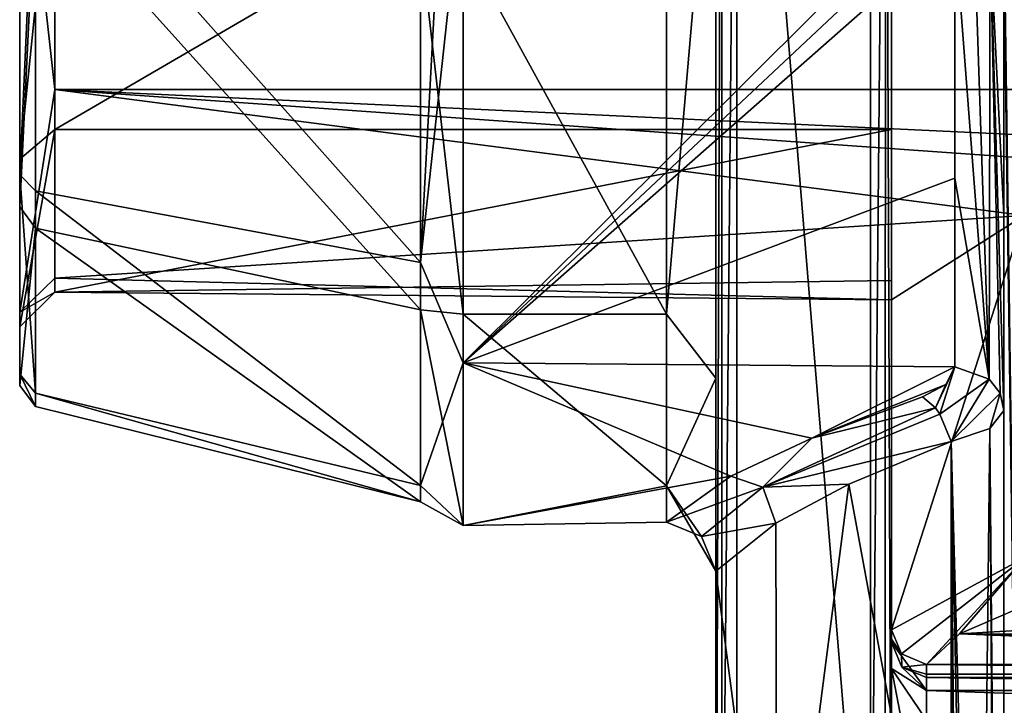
# Model space of a CAD drawing. Header units: millimetres. Extents: x -275 to 275, y -678 to 20.
# Tile 504 of 544: x -19 to -5, y -22 to -13. Entities that reach past the tile are written whole.
import ezdxf

# ---------------------------------------------------------------- set-up
doc = ezdxf.new("R2010")
doc.units = ezdxf.units.MM
doc.header["$LTSCALE"] = 65.185185
for name, color, linetype in [('284', 7, 'CONTINUOUS'), ('285', 7, 'CONTINUOUS'), ('286', 7, 'CONTINUOUS'), ('287', 7, 'CONTINUOUS'), ('288', 7, 'CONTINUOUS'), ('289', 7, 'CONTINUOUS'), ('290', 7, 'CONTINUOUS'), ('291', 7, 'CONTINUOUS'), ('295', 7, 'CONTINUOUS'), ('296', 7, 'CONTINUOUS'), ('297', 7, 'CONTINUOUS'), ('298', 7, 'CONTINUOUS'), ('319', 7, 'CONTINUOUS'), ('321', 7, 'CONTINUOUS'), ('322', 7, 'CONTINUOUS'), ('323', 7, 'CONTINUOUS'), ('324', 7, 'CONTINUOUS'), ('325', 7, 'CONTINUOUS'), ('326', 7, 'CONTINUOUS'), ('327', 7, 'CONTINUOUS'), ('328', 7, 'CONTINUOUS'), ('355', 7, 'CONTINUOUS'), ('356', 7, 'CONTINUOUS'), ('357', 7, 'CONTINUOUS'), ('358', 7, 'CONTINUOUS'), ('359', 7, 'CONTINUOUS'), ('360', 7, 'CONTINUOUS'), ('362', 7, 'CONTINUOUS')]:
    doc.layers.add(name, color=color, linetype=linetype)

msp = doc.modelspace()

# ---------------------------------------------------------------- linework, layer by layer
at = {"layer": '284', "linetype": 'CONTINUOUS'}
for points in [[(-6.6, -27.084, -16.196), (-6.6, -3.939, -21.189), (-6.6, -14.205, -8.876), (-6.6, -27.084, -16.196)], [(-6.6, -14.205, -8.876), (-6.6, -3.939, -21.189), (-6.6, -7.273, -15.089), (-6.6, -14.205, -8.876)], [(-6.6, -21.872, -12.447), (-6.6, -27.084, -16.196), (-6.6, -14.205, -8.876), (-6.6, -21.872, -12.447)], [(-6.6, -16.352, -3.632), (-6.6, -21.872, -12.447), (-6.6, -14.205, -8.876), (-6.6, -16.352, -3.632)], [(-6.6, -21.5, -11.668), (-6.6, -21.872, -12.447), (-6.6, -16.352, -3.632), (-6.6, -21.5, -11.668)], [(-6.6, -16.627, 2.029), (-6.6, -21.5, -11.668), (-6.6, -16.352, -3.632), (-6.6, -16.627, 2.029)], [(-6.6, -21.5), (-6.6, -21.5, -11.668), (-6.6, -16.627, 2.029), (-6.6, -21.5)], [(-6.6, -21.321, 2.772), (-6.6, -21.5), (-6.6, -16.627, 2.029), (-6.6, -21.321, 2.772)], [(-6.6, -21.455, 1.389), (-6.6, -21.5), (-6.6, -21.321, 2.772), (-6.6, -21.455, 1.389)], [(-6.6, -27.154, -16.177), (-6.6, -27.084, -16.196), (-6.6, -21.872, -12.447), (-6.6, -27.154, -16.177)], [(-6.6, -22.711, -12.646), (-6.6, -27.154, -16.177), (-6.6, -21.872, -12.447), (-6.6, -22.711, -12.646)]]:
    msp.add_3dface(points, dxfattribs=at)
at = {"layer": '285', "linetype": 'CONTINUOUS'}
for points in [[(-6.9, -4.003, -21.489), (-6.686, -3.984, -21.402), (-6.9, -27.154, -16.487), (-6.9, -4.003, -21.489)], [(-6.9, -27.154, -16.487), (-6.686, -3.984, -21.402), (-6.688, -27.134, -16.402), (-6.9, -27.154, -16.487)], [(-6.686, -3.984, -21.402), (-6.6, -27.084, -16.196), (-6.688, -27.134, -16.402), (-6.686, -3.984, -21.402)], [(-6.686, -3.984, -21.402), (-6.6, -3.939, -21.189), (-6.6, -27.084, -16.196), (-6.686, -3.984, -21.402)]]:
    msp.add_3dface(points, dxfattribs=at)
at = {"layer": '286', "linetype": 'CONTINUOUS'}
for points in [[(-8.8, -4.003, -21.489), (-6.9, -4.003, -21.489), (-6.9, -27.154, -16.487), (-8.8, -4.003, -21.489)], [(-8.8, -4.003, -21.489), (-6.9, -27.154, -16.487), (-8.8, -27.154, -16.487), (-8.8, -4.003, -21.489)]]:
    msp.add_3dface(points, dxfattribs=at)
at = {"layer": '287', "linetype": 'CONTINUOUS'}
for points in [[(-9.1, -3.942, -21.189), (-9.012, -3.987, -21.403), (-9.1, -27.09, -16.194), (-9.1, -3.942, -21.189)], [(-9.1, -27.09, -16.194), (-9.012, -3.987, -21.403), (-9.012, -27.135, -16.402), (-9.1, -27.09, -16.194)], [(-9.012, -3.987, -21.403), (-8.8, -4.003, -21.489), (-9.012, -27.135, -16.402), (-9.012, -3.987, -21.403)], [(-8.8, -4.003, -21.489), (-8.8, -27.154, -16.487), (-9.012, -27.135, -16.402), (-8.8, -4.003, -21.489)]]:
    msp.add_3dface(points, dxfattribs=at)
at = {"layer": '288', "linetype": 'CONTINUOUS'}
for points in [[(-9.1, -3.942, -21.189), (-9.1, -27.09, -16.194), (-9.1, -8.693, -18.621), (-9.1, -3.942, -21.189)], [(-9.1, -8.693, -18.621), (-9.1, -27.09, -16.194), (-9.1, -17.744, -10.366), (-9.1, -8.693, -18.621)], [(-9.1, -17.744, -10.366), (-9.1, -27.09, -16.194), (-9.1, -27.154, -16.18), (-9.1, -17.744, -10.366)], [(-9.1, -20.49, 1.567), (-9.1, -17.744, -10.366), (-9.1, -27.154, -16.18), (-9.1, -20.49, 1.567)], [(-9.1, -27.154, 1.567), (-9.1, -20.49, 1.567), (-9.1, -27.154, -16.18), (-9.1, -27.154, 1.567)]]:
    msp.add_3dface(points, dxfattribs=at)
at = {"layer": '289', "linetype": 'CONTINUOUS'}
for points in [[(-9.8, -8.124, -18.112), (-9.1, -8.693, -18.621), (-9.8, -16.834, -10.519), (-9.8, -8.124, -18.112)], [(-9.1, -8.693, -18.621), (-9.1, -17.744, -10.366), (-9.8, -16.834, -10.519), (-9.1, -8.693, -18.621)], [(-9.8, -16.834, -10.519), (-9.1, -17.744, -10.366), (-9.8, -19.276, -4.739), (-9.8, -16.834, -10.519)], [(-9.1, -17.744, -10.366), (-9.1, -20.49, 1.567), (-9.8, -19.276, -4.739), (-9.1, -17.744, -10.366)], [(-9.8, -19.276, -4.739), (-9.1, -20.49, 1.567), (-9.304, -19.997, 1.529), (-9.8, -19.276, -4.739)], [(-9.8, -19.792, 1.514), (-9.8, -19.276, -4.739), (-9.304, -19.997, 1.529), (-9.8, -19.792, 1.514)]]:
    msp.add_3dface(points, dxfattribs=at)
at = {"layer": '290', "linetype": 'CONTINUOUS'}
for points in [[(-9.8, -8.124, -18.112), (-9.8, -16.834, -10.519), (-12.692, -11.559, -16.137), (-9.8, -8.124, -18.112)], [(-5.655, -10.519, 16.834), (-12.692, -10.519, 16.834), (-12.692, -17.527, 9.319), (-5.655, -10.519, 16.834)], [(-5.655, -10.519, 16.834), (-12.692, -17.527, 9.319), (-5.689, -10.956, 16.553), (-5.655, -10.519, 16.834)], [(-5.689, -10.956, 16.553), (-12.692, -17.527, 9.319), (-5.7, -11.363, 16.276), (-5.689, -10.956, 16.553)], [(-5.7, -11.363, 16.276), (-12.692, -17.527, 9.319), (-5.7, -14.897, 13.119), (-5.7, -11.363, 16.276)], [(-12.692, -11.559, -16.137), (-9.8, -16.834, -10.519), (-12.692, -16.834, -10.519), (-12.692, -11.559, -16.137)], [(-5.7, -14.897, 13.119), (-12.692, -17.527, 9.319), (-5.7, -17.582, 9.214), (-5.7, -14.897, 13.119)], [(-9.8, -16.834, -10.519), (-9.8, -19.276, -4.739), (-12.692, -16.834, -10.519), (-9.8, -16.834, -10.519)], [(-12.692, -16.834, -10.519), (-9.8, -19.276, -4.739), (-12.692, -19.838, -0.693), (-12.692, -16.834, -10.519)], [(-12.692, -17.527, 9.319), (-12.692, -19.838, -0.693), (-8.883, -19.138, 5.269), (-12.692, -17.527, 9.319)], [(-5.7, -17.582, 9.214), (-12.692, -17.527, 9.319), (-7.735, -18.594, 6.95), (-5.7, -17.582, 9.214)], [(-7.735, -18.594, 6.95), (-12.692, -17.527, 9.319), (-8.883, -19.138, 5.269), (-7.735, -18.594, 6.95)], [(-5.825, -17.831, 8.722), (-5.7, -17.582, 9.214), (-7.735, -18.594, 6.95), (-5.825, -17.831, 8.722)], [(-6.16, -18.009, 8.35), (-5.825, -17.831, 8.722), (-7.735, -18.594, 6.95), (-6.16, -18.009, 8.35)], [(-12.692, -19.838, -0.693), (-9.8, -19.792, 1.514), (-8.883, -19.138, 5.269), (-12.692, -19.838, -0.693)], [(-9.8, -19.276, -4.739), (-9.8, -19.792, 1.514), (-12.692, -19.838, -0.693), (-9.8, -19.276, -4.739)]]:
    msp.add_3dface(points, dxfattribs=at)
at = {"layer": '291', "linetype": 'CONTINUOUS'}
for points in [[(-13.299, -10.479, 16.77), (-13.299, -16.099, 11.484), (-12.998, -10.509, 16.818), (-13.299, -10.479, 16.77)], [(-13.299, -16.099, 11.484), (-12.692, -10.519, 16.834), (-12.998, -10.509, 16.818), (-13.299, -16.099, 11.484)], [(-12.692, -17.527, 9.319), (-12.692, -10.519, 16.834), (-13.299, -16.099, 11.484), (-12.692, -17.527, 9.319)], [(-12.692, -11.559, -16.137), (-12.692, -16.834, -10.519), (-13.299, -11.516, -16.076), (-12.692, -11.559, -16.137)], [(-13.299, -11.516, -16.076), (-12.692, -16.834, -10.519), (-13.299, -16.77, -10.479), (-13.299, -11.516, -16.076)], [(-13.299, -19.269, 4.448), (-12.692, -17.527, 9.319), (-13.299, -16.099, 11.484), (-13.299, -19.269, 4.448)], [(-12.692, -16.834, -10.519), (-12.692, -19.838, -0.693), (-13.299, -16.77, -10.479), (-12.692, -16.834, -10.519)], [(-13.299, -16.77, -10.479), (-12.692, -19.838, -0.693), (-13.299, -19.504, -3.264), (-13.299, -16.77, -10.479)], [(-12.692, -19.838, -0.693), (-12.692, -17.527, 9.319), (-13.299, -19.269, 4.448), (-12.692, -19.838, -0.693)], [(-13.299, -19.504, -3.264), (-12.692, -19.838, -0.693), (-13.299, -19.269, 4.448), (-13.299, -19.504, -3.264)]]:
    msp.add_3dface(points, dxfattribs=at)
at = {"layer": '295', "linetype": 'CONTINUOUS'}
for points in [[(-19, -3.891, -16.805), (-19, -10.458, -14.792), (-19, -14.629, -9.141), (-19, -3.891, -16.805)], [(-19, -16.805, 3.891), (-19, -9.6, 15.363), (-19, -9.141, 14.629), (-19, -16.805, 3.891)], [(-19, -9.688, 15.308), (-19, -9.6, 15.363), (-19, -16.805, 3.891), (-19, -9.688, 15.308)], [(-19, -9.775, 15.252), (-19, -9.688, 15.308), (-19, -16.805, 3.891), (-19, -9.775, 15.252)], [(-19, -14.852, 10.372), (-19, -9.775, 15.252), (-19, -16.805, 3.891), (-19, -14.852, 10.372)], [(-19, -10.458, -14.792), (-19, -15.307, -9.689), (-19, -14.629, -9.141), (-19, -10.458, -14.792)], [(-19, -15.307, -9.689), (-19, -17.846, -3.117), (-19, -14.629, -9.141), (-19, -15.307, -9.689)], [(-19, -14.629, -9.141), (-19, -17.846, -3.117), (-19, -17.013, -2.848), (-19, -14.629, -9.141)], [(-19, -17.687, 3.92), (-19, -14.852, 10.372), (-19, -16.805, 3.891), (-19, -17.687, 3.92)], [(-19, -17.013, -2.848), (-19, -17.687, 3.92), (-19, -16.805, 3.891), (-19, -17.013, -2.848)], [(-19, -17.846, -3.117), (-19, -17.687, 3.92), (-19, -17.013, -2.848), (-19, -17.846, -3.117)]]:
    msp.add_3dface(points, dxfattribs=at)
at = {"layer": '296', "linetype": 'CONTINUOUS'}
for points in [[(-19, -9.775, 15.252), (-19, -14.852, 10.372), (-18.773, -9.932, 15.497), (-19, -9.775, 15.252)], [(-18.773, -9.932, 15.497), (-19, -14.852, 10.372), (-18.773, -15.077, 10.56), (-18.773, -9.932, 15.497)], [(-19, -15.307, -9.689), (-19, -10.458, -14.792), (-18.773, -10.689, -14.985), (-19, -15.307, -9.689)], [(-18.773, -15.61, -9.754), (-19, -15.307, -9.689), (-18.773, -10.689, -14.985), (-18.773, -15.61, -9.754)], [(-19, -14.852, 10.372), (-19, -17.687, 3.92), (-18.773, -17.958, 4.038), (-19, -14.852, 10.372)], [(-18.773, -15.077, 10.56), (-19, -14.852, 10.372), (-18.773, -17.958, 4.038), (-18.773, -15.077, 10.56)], [(-19, -17.846, -3.117), (-19, -15.307, -9.689), (-18.773, -15.61, -9.754), (-19, -17.846, -3.117)], [(-18.773, -18.146, -3.09), (-19, -17.846, -3.117), (-18.773, -15.61, -9.754), (-18.773, -18.146, -3.09)], [(-19, -17.687, 3.92), (-19, -17.846, -3.117), (-18.773, -18.146, -3.09), (-19, -17.687, 3.92)], [(-18.773, -17.958, 4.038), (-19, -17.687, 3.92), (-18.773, -18.146, -3.09), (-18.773, -17.958, 4.038)]]:
    msp.add_3dface(points, dxfattribs=at)
at = {"layer": '297', "linetype": 'CONTINUOUS'}
for points in [[(-13.299, -16.099, 11.484), (-13.299, -10.479, 16.77), (-18.773, -9.932, 15.497), (-13.299, -16.099, 11.484)], [(-13.299, -16.099, 11.484), (-18.773, -9.932, 15.497), (-18.773, -15.077, 10.56), (-13.299, -16.099, 11.484)], [(-13.299, -11.516, -16.076), (-13.299, -16.77, -10.479), (-18.773, -10.689, -14.985), (-13.299, -11.516, -16.076)], [(-13.299, -16.77, -10.479), (-18.773, -15.61, -9.754), (-18.773, -10.689, -14.985), (-13.299, -16.77, -10.479)], [(-13.299, -19.269, 4.448), (-13.299, -16.099, 11.484), (-18.773, -15.077, 10.56), (-13.299, -19.269, 4.448)], [(-13.299, -19.269, 4.448), (-18.773, -15.077, 10.56), (-18.773, -17.958, 4.038), (-13.299, -19.269, 4.448)], [(-13.299, -16.77, -10.479), (-13.299, -19.504, -3.264), (-18.773, -15.61, -9.754), (-13.299, -16.77, -10.479)], [(-13.299, -19.504, -3.264), (-18.773, -18.146, -3.09), (-18.773, -15.61, -9.754), (-13.299, -19.504, -3.264)], [(-13.299, -19.504, -3.264), (-13.299, -19.269, 4.448), (-18.773, -17.958, 4.038), (-13.299, -19.504, -3.264)], [(-13.299, -19.504, -3.264), (-18.773, -17.958, 4.038), (-18.773, -18.146, -3.09), (-13.299, -19.504, -3.264)]]:
    msp.add_3dface(points, dxfattribs=at)
at = {"layer": '298', "linetype": 'CONTINUOUS'}
for points in [[(-19, -3.891, -16.805), (-19, -14.629, -9.141), (-18.5, -9.727, -13.636), (-19, -3.891, -16.805)], [(-18.5, -13.636, 9.727), (-19, -9.141, 14.629), (-18.5, -8.876, 14.205), (-18.5, -13.636, 9.727)], [(-19, -16.805, 3.891), (-19, -9.141, 14.629), (-18.5, -13.636, 9.727), (-19, -16.805, 3.891)], [(-18.5, -9.727, -13.636), (-19, -14.629, -9.141), (-18.5, -14.205, -8.876), (-18.5, -9.727, -13.636)], [(-18.5, -16.321, 3.768), (-19, -16.805, 3.891), (-18.5, -13.636, 9.727), (-18.5, -16.321, 3.768)], [(-19, -14.629, -9.141), (-19, -17.013, -2.848), (-18.5, -14.205, -8.876), (-19, -14.629, -9.141)], [(-18.5, -14.205, -8.876), (-19, -17.013, -2.848), (-18.5, -16.52, -2.765), (-18.5, -14.205, -8.876)], [(-18.5, -16.52, -2.765), (-19, -16.805, 3.891), (-18.5, -16.321, 3.768), (-18.5, -16.52, -2.765)], [(-19, -17.013, -2.848), (-19, -16.805, 3.891), (-18.5, -16.52, -2.765), (-19, -17.013, -2.848)]]:
    msp.add_3dface(points, dxfattribs=at)
at = {"layer": '319', "linetype": 'CONTINUOUS'}
for points in [[(-6.6, -14.205, -8.876), (-6.6, -7.273, -15.089), (-18.5, -14.205, -8.876), (-6.6, -14.205, -8.876)], [(-6.6, -7.273, -15.089), (-18.5, -9.727, -13.636), (-18.5, -14.205, -8.876), (-6.6, -7.273, -15.089)], [(-18.5, -13.636, 9.727), (-18.5, -8.876, 14.205), (18.5, -13.636, 9.727), (-18.5, -13.636, 9.727)], [(-18.5, -8.876, 14.205), (-5, -8.876, 14.205), (18.5, -13.636, 9.727), (-18.5, -8.876, 14.205)], [(-5, -8.876, 14.205), (5, -8.876, 14.205), (18.5, -13.636, 9.727), (-5, -8.876, 14.205)], [(-18.5, -16.321, 3.768), (-18.5, -13.636, 9.727), (-4.712, -15.43, 6.518), (-18.5, -16.321, 3.768)], [(-18.5, -13.636, 9.727), (18.5, -13.636, 9.727), (-0.001, -14.506, 8.375), (-18.5, -13.636, 9.727)], [(-4.712, -15.43, 6.518), (-18.5, -13.636, 9.727), (-2.525, -14.766, 7.907), (-4.712, -15.43, 6.518)], [(-2.525, -14.766, 7.907), (-18.5, -13.636, 9.727), (-0.001, -14.506, 8.375), (-2.525, -14.766, 7.907)], [(-6.6, -16.352, -3.632), (-6.6, -14.205, -8.876), (-18.5, -16.52, -2.765), (-6.6, -16.352, -3.632)], [(-6.6, -14.205, -8.876), (-18.5, -14.205, -8.876), (-18.5, -16.52, -2.765), (-6.6, -14.205, -8.876)], [(-6.6, -16.627, 2.029), (-18.5, -16.321, 3.768), (-4.712, -15.43, 6.518), (-6.6, -16.627, 2.029)], [(-6.6, -16.627, 2.029), (-18.5, -16.52, -2.765), (-18.5, -16.321, 3.768), (-6.6, -16.627, 2.029)], [(-6.6, -16.627, 2.029), (-6.6, -16.352, -3.632), (-18.5, -16.52, -2.765), (-6.6, -16.627, 2.029)]]:
    msp.add_3dface(points, dxfattribs=at)
at = {"layer": '321', "linetype": 'CONTINUOUS'}
for points in [[(-6.6, -21.321, 2.772), (-6.6, -16.627, 2.029), (-4.712, -15.43, 6.518), (-6.6, -21.321, 2.772)], [(-6.6, -21.321, 2.772), (-4.712, -15.43, 6.518), (-4.693, -20.288, 7.306), (-6.6, -21.321, 2.772)]]:
    msp.add_3dface(points, dxfattribs=at)
at = {"layer": '322', "linetype": 'CONTINUOUS'}
for points in [[(-6.6, -21.321, 2.772), (-4.693, -20.288, 7.306), (-6.459, -21.666, 2.817), (-6.6, -21.321, 2.772)], [(-6.459, -21.666, 2.817), (-4.693, -20.288, 7.306), (-6.1, -21.816, 2.837), (-6.459, -21.666, 2.817)], [(-6.1, -21.816, 2.837), (-4.693, -20.288, 7.306), (-5.631, -21.378, 5.196), (-6.1, -21.816, 2.837)], [(-5.631, -21.378, 5.196), (-4.693, -20.288, 7.306), (-4.292, -20.8, 7.166), (-5.631, -21.378, 5.196)]]:
    msp.add_3dface(points, dxfattribs=at)
at = {"layer": '323', "linetype": 'CONTINUOUS'}
for points in [[(-5.631, -21.378, 5.196), (-4.292, -20.8, 7.166), (4.308, -20.806, 7.15), (-5.631, -21.378, 5.196)], [(-5.631, -21.378, 5.196), (4.308, -20.806, 7.15), (5.639, -21.382, 5.177), (-5.631, -21.378, 5.196)], [(6.1, -21.816, 2.837), (-6.1, -21.816, 2.837), (-5.631, -21.378, 5.196), (6.1, -21.816, 2.837)], [(6.1, -21.816, 2.837), (-5.631, -21.378, 5.196), (-0.002, -21.605, 4.15), (6.1, -21.816, 2.837)], [(-5.631, -21.378, 5.196), (5.639, -21.382, 5.177), (0.003, -21.389, 5.15), (-5.631, -21.378, 5.196)], [(-0.002, -21.605, 4.15), (-5.631, -21.378, 5.196), (-0.5, -21.503, 4.65), (-0.002, -21.605, 4.15)], [(-0.5, -21.503, 4.65), (-5.631, -21.378, 5.196), (0.003, -21.389, 5.15), (-0.5, -21.503, 4.65)], [(-6.1, -21.816, 2.837), (6.1, -21.816, 2.837), (6.1, -21.954, 1.421), (-6.1, -21.816, 2.837)], [(-6.1, -21.816, 2.837), (6.1, -21.954, 1.421), (-6.1, -21.954, 1.421), (-6.1, -21.816, 2.837)], [(6.1, -22), (-6.1, -22), (-6.1, -21.954, 1.421), (6.1, -22)], [(6.1, -21.954, 1.421), (6.1, -22), (-6.1, -21.954, 1.421), (6.1, -21.954, 1.421)]]:
    msp.add_3dface(points, dxfattribs=at)
at = {"layer": '324', "linetype": 'CONTINUOUS'}
for points in [[(-6.6, -21.455, 1.389), (-6.6, -21.321, 2.772), (-6.459, -21.666, 2.817), (-6.6, -21.455, 1.389)], [(-6.6, -21.5), (-6.6, -21.455, 1.389), (-6.459, -21.666, 2.817), (-6.6, -21.5)], [(-6.6, -21.5), (-6.459, -21.666, 2.817), (-6.454, -21.854), (-6.6, -21.5)], [(-6.459, -21.666, 2.817), (-6.1, -21.816, 2.837), (-6.454, -21.854), (-6.459, -21.666, 2.817)], [(-6.1, -21.816, 2.837), (-6.1, -21.954, 1.421), (-6.454, -21.854), (-6.1, -21.816, 2.837)], [(-6.1, -21.954, 1.421), (-6.1, -22), (-6.454, -21.854), (-6.1, -21.954, 1.421)]]:
    msp.add_3dface(points, dxfattribs=at)
at = {"layer": '325', "linetype": 'CONTINUOUS'}
for points in [[(-6.6, -21.5, -11.668), (-6.6, -21.5), (-6.454, -21.854), (-6.6, -21.5, -11.668)], [(-6.6, -21.5, -11.668), (-6.454, -21.854), (-6.454, -21.854, -11.668), (-6.6, -21.5, -11.668)], [(-6.454, -21.854), (-6.1, -22), (-6.454, -21.854, -11.668), (-6.454, -21.854)], [(-6.1, -22), (-6.1, -22, -11.668), (-6.454, -21.854, -11.668), (-6.1, -22)]]:
    msp.add_3dface(points, dxfattribs=at)
at = {"layer": '326', "linetype": 'CONTINUOUS'}
for points in [[(-6.1, -22), (6.1, -22), (-6.1, -22, -11.668), (-6.1, -22)], [(-6.1, -22, -11.668), (6.1, -22), (6.1, -22, -11.668), (-6.1, -22, -11.668)]]:
    msp.add_3dface(points, dxfattribs=at)
at = {"layer": '327', "linetype": 'CONTINUOUS'}
for points in [[(-6.1, -22, -11.668), (6.1, -22, -11.668), (6.1, -22.186, -12.058), (-6.1, -22, -11.668)], [(-6.1, -22, -11.668), (6.1, -22.186, -12.058), (-6.1, -22.186, -12.058), (-6.1, -22, -11.668)], [(6.1, -22.606, -12.157), (-6.1, -22.606, -12.157), (-6.1, -22.186, -12.058), (6.1, -22.606, -12.157)], [(6.1, -22.186, -12.058), (6.1, -22.606, -12.157), (-6.1, -22.186, -12.058), (6.1, -22.186, -12.058)]]:
    msp.add_3dface(points, dxfattribs=at)
at = {"layer": '328', "linetype": 'CONTINUOUS'}
for points in [[(-6.6, -21.872, -12.447), (-6.6, -21.5, -11.668), (-6.1, -22.186, -12.058), (-6.6, -21.872, -12.447)], [(-6.6, -21.5, -11.668), (-6.454, -21.854, -11.668), (-6.1, -22.186, -12.058), (-6.6, -21.5, -11.668)], [(-6.6, -22.711, -12.646), (-6.6, -21.872, -12.447), (-6.454, -22.637, -12.3), (-6.6, -22.711, -12.646)], [(-6.1, -22.606, -12.157), (-6.6, -21.872, -12.447), (-6.1, -22.186, -12.058), (-6.1, -22.606, -12.157)], [(-6.6, -21.872, -12.447), (-6.1, -22.606, -12.157), (-6.454, -22.637, -12.3), (-6.6, -21.872, -12.447)], [(-6.454, -21.854, -11.668), (-6.1, -22, -11.668), (-6.1, -22.186, -12.058), (-6.454, -21.854, -11.668)]]:
    msp.add_3dface(points, dxfattribs=at)
at = {"layer": '355', "linetype": 'CONTINUOUS'}
for points in [[(-7.205, -19.251, 6.737), (-5.753, -27.154, 8.075), (-5.753, -18.644, 8.075), (-7.205, -19.251, 6.737)], [(-8.244, -19.805, 5.168), (-8.226, -27.154, 5.202), (-7.205, -19.251, 6.737), (-8.244, -19.805, 5.168)], [(-8.226, -27.154, 5.202), (-5.753, -27.154, 8.075), (-7.205, -19.251, 6.737), (-8.226, -27.154, 5.202)], [(-9.1, -20.49, 1.567), (-8.226, -27.154, 5.202), (-8.244, -19.805, 5.168), (-9.1, -20.49, 1.567)], [(-9.1, -20.49, 1.567), (-9.1, -27.154, 1.567), (-8.226, -27.154, 5.202), (-9.1, -20.49, 1.567)]]:
    msp.add_3dface(points, dxfattribs=at)
at = {"layer": '356', "linetype": 'CONTINUOUS'}
for points in [[(-6.16, -18.009, 8.35), (-7.735, -18.594, 6.95), (-5.976, -18.167, 8.166), (-6.16, -18.009, 8.35)], [(-7.735, -18.594, 6.95), (-8.428, -19.294, 5.259), (-5.976, -18.167, 8.166), (-7.735, -18.594, 6.95)], [(-5.976, -18.167, 8.166), (-8.428, -19.294, 5.259), (-5.912, -18.256, 8.117), (-5.976, -18.167, 8.166)], [(-8.428, -19.294, 5.259), (-5.753, -18.644, 8.075), (-5.912, -18.256, 8.117), (-8.428, -19.294, 5.259)], [(-7.735, -18.594, 6.95), (-8.883, -19.138, 5.269), (-8.428, -19.294, 5.259), (-7.735, -18.594, 6.95)], [(-7.205, -19.251, 6.737), (-5.753, -18.644, 8.075), (-8.428, -19.294, 5.259), (-7.205, -19.251, 6.737)], [(-8.883, -19.138, 5.269), (-9.8, -19.792, 1.514), (-8.428, -19.294, 5.259), (-8.883, -19.138, 5.269)], [(-9.8, -19.792, 1.514), (-9.304, -19.997, 1.529), (-8.428, -19.294, 5.259), (-9.8, -19.792, 1.514)], [(-9.304, -19.997, 1.529), (-8.244, -19.805, 5.168), (-8.428, -19.294, 5.259), (-9.304, -19.997, 1.529)], [(-8.244, -19.805, 5.168), (-7.205, -19.251, 6.737), (-8.428, -19.294, 5.259), (-8.244, -19.805, 5.168)], [(-9.304, -19.997, 1.529), (-9.1, -20.49, 1.567), (-8.244, -19.805, 5.168), (-9.304, -19.997, 1.529)]]:
    msp.add_3dface(points, dxfattribs=at)
at = {"layer": '357', "linetype": 'CONTINUOUS'}
for points in [[(-5.7, -17.582, 9.214), (-5.825, -17.831, 8.722), (-5.976, -18.167, 8.166), (-5.7, -17.582, 9.214)], [(-5.7, -17.582, 9.214), (-5.976, -18.167, 8.166), (-5.912, -18.256, 8.117), (-5.7, -17.582, 9.214)], [(-5.7, -17.582, 9.214), (-5.912, -18.256, 8.117), (-5.213, -17.757, 9.306), (-5.7, -17.582, 9.214)], [(-5.912, -18.256, 8.117), (-5.753, -18.644, 8.075), (-5.213, -17.757, 9.306), (-5.912, -18.256, 8.117)], [(-5.213, -17.757, 9.306), (-5.753, -18.644, 8.075), (-5.056, -17.958, 9.411), (-5.213, -17.757, 9.306)], [(-5.825, -17.831, 8.722), (-6.16, -18.009, 8.35), (-5.976, -18.167, 8.166), (-5.825, -17.831, 8.722)], [(-5.753, -18.644, 8.075), (-5.2, -18.457, 8.715), (-5.056, -17.958, 9.411), (-5.753, -18.644, 8.075)], [(-5.2, -18.457, 8.715), (-5, -18.202, 9.539), (-5.056, -17.958, 9.411), (-5.2, -18.457, 8.715)]]:
    msp.add_3dface(points, dxfattribs=at)
at = {"layer": '358', "linetype": 'CONTINUOUS'}
for points in [[(-5, -18.202, 9.539), (-5.2, -18.457, 8.715), (-5, -41.71, 9.539), (-5, -18.202, 9.539)], [(-5.2, -18.457, 8.715), (-5.753, -18.644, 8.075), (-5.361, -32.835, 8.457), (-5.2, -18.457, 8.715)], [(-5.081, -37.414, 9.003), (-5.2, -18.457, 8.715), (-5.361, -32.835, 8.457), (-5.081, -37.414, 9.003)], [(-5, -41.71, 9.539), (-5.2, -18.457, 8.715), (-5.081, -37.414, 9.003), (-5, -41.71, 9.539)], [(-5.753, -27.154, 8.075), (-5.73, -28.266, 8.091), (-5.753, -18.644, 8.075), (-5.753, -27.154, 8.075)], [(-5.73, -28.266, 8.091), (-5.667, -29.267, 8.14), (-5.753, -18.644, 8.075), (-5.73, -28.266, 8.091)], [(-5.753, -18.644, 8.075), (-5.667, -29.267, 8.14), (-5.51, -31.101, 8.283), (-5.753, -18.644, 8.075)], [(-5.361, -32.835, 8.457), (-5.753, -18.644, 8.075), (-5.51, -31.101, 8.283), (-5.361, -32.835, 8.457)]]:
    msp.add_3dface(points, dxfattribs=at)
at = {"layer": '359', "linetype": 'CONTINUOUS'}
for points in [[(-5, -15.422, 13.581), (-5, -41.71, 9.539), (-5, -11.764, 16.85), (-5, -15.422, 13.581)], [(-5, -11.764, 16.85), (-5, -41.71, 9.539), (-5, -74.7, 16.85), (-5, -11.764, 16.85)], [(-5, -18.202, 9.539), (-5, -41.71, 9.539), (-5, -15.422, 13.581), (-5, -18.202, 9.539)]]:
    msp.add_3dface(points, dxfattribs=at)
at = {"layer": '360', "linetype": 'CONTINUOUS'}
for points in [[(-5.7, -11.363, 16.276), (-5.7, -14.897, 13.119), (-5.213, -17.757, 9.306), (-5.7, -11.363, 16.276)], [(-5.7, -11.363, 16.276), (-5.213, -17.757, 9.306), (-5.425, -11.395, 16.322), (-5.7, -11.363, 16.276)], [(-5.425, -11.395, 16.322), (-5.213, -17.757, 9.306), (-5.198, -11.484, 16.45), (-5.425, -11.395, 16.322)], [(-5.213, -17.757, 9.306), (-5.056, -17.958, 9.411), (-5.198, -11.484, 16.45), (-5.213, -17.757, 9.306)], [(-5.056, -17.958, 9.411), (-5, -18.202, 9.539), (-5.198, -11.484, 16.45), (-5.056, -17.958, 9.411)], [(-5, -18.202, 9.539), (-5, -15.422, 13.581), (-5.198, -11.484, 16.45), (-5, -18.202, 9.539)], [(-5, -15.422, 13.581), (-5, -11.764, 16.85), (-5.198, -11.484, 16.45), (-5, -15.422, 13.581)], [(-5.7, -14.897, 13.119), (-5.7, -17.582, 9.214), (-5.213, -17.757, 9.306), (-5.7, -14.897, 13.119)]]:
    msp.add_3dface(points, dxfattribs=at)
at = {"layer": '362', "linetype": 'CONTINUOUS'}
for points in [[(-4.991, -11.34, 17.084), (-5, -11.764, 16.85), (-4.121, -74.7, 18.971), (-4.991, -11.34, 17.084)], [(-5, -11.764, 16.85), (-5, -74.7, 16.85), (-4.121, -74.7, 18.971), (-5, -11.764, 16.85)]]:
    msp.add_3dface(points, dxfattribs=at)

doc.saveas('drawing.dxf')
